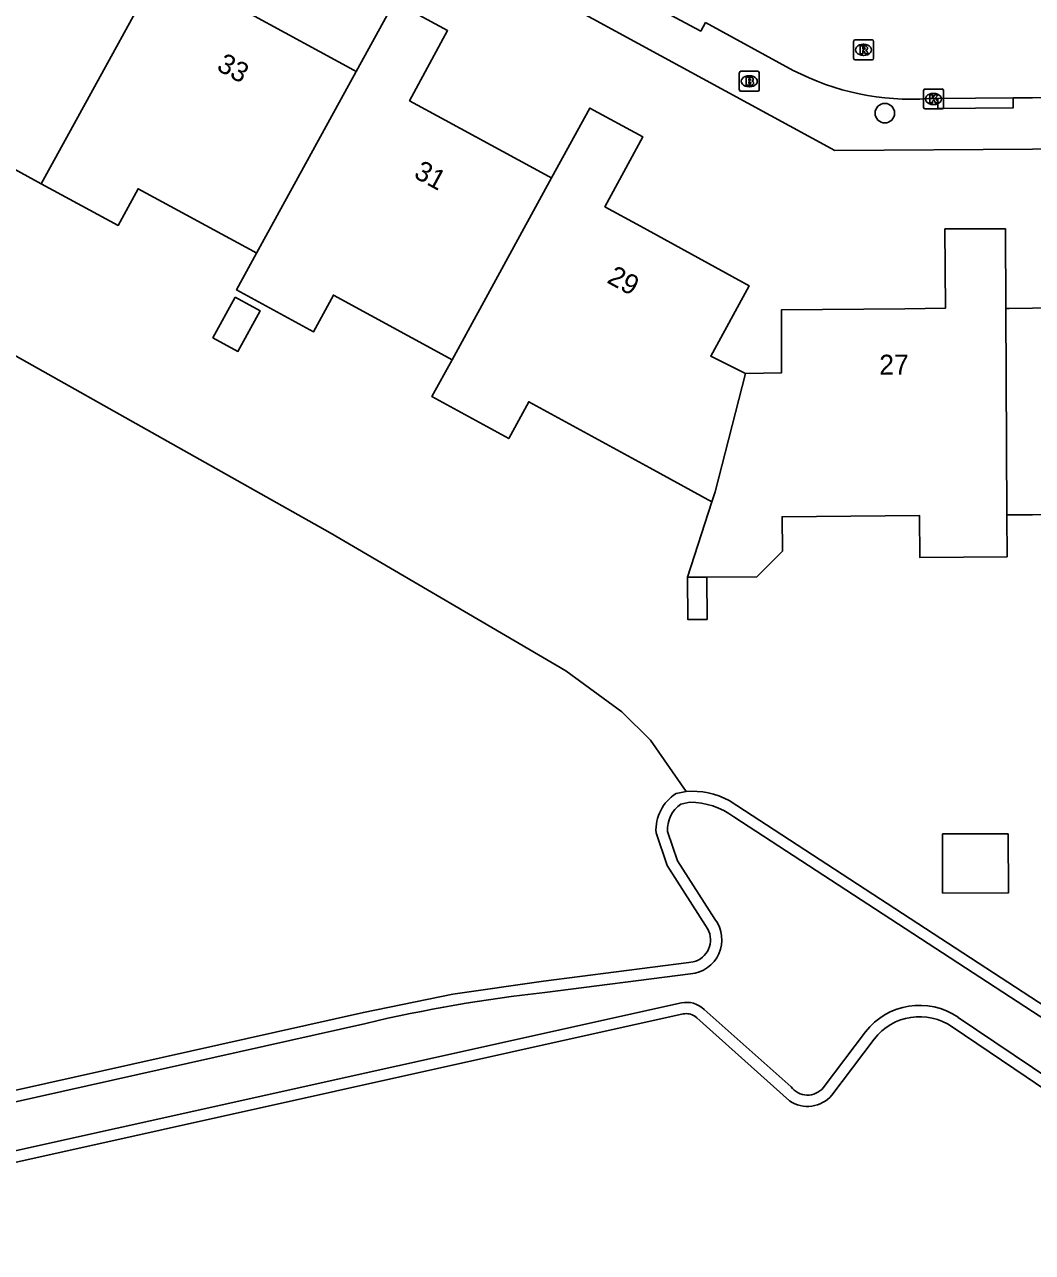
# Model space of a CAD drawing. Extents: x 157321 to 158827, y 386650 to 388532.
# Drawn here: x 157949.4 to 158000, y 387426 to 387487.5 of the extents above; entities that cross this region are included whole.
import ezdxf

# ---------------------------------------------------------------- set-up
doc = ezdxf.new("R2010")
doc.units = 0
for name, color, linetype in [('IMGEO_Boom', 7, 'Continuous'), ('IMGEO_Brandkraan', 7, 'Continuous'), ('IMGEO_Erf', 7, 'Continuous'), ('IMGEO_Kolk', 7, 'Continuous'), ('IMGEO_Loofbos', 7, 'Continuous'), ('IMGEO_Pand', 7, 'Continuous'), ('IMGEO_Pand_nummerreeks', 7, 'Continuous'), ('IMGEO_Rijbaan_lokaal_open', 7, 'Continuous'), ('IMGEO_Rioolput', 7, 'Continuous'), ('IMGEO_Voetpad_open', 7, 'Continuous'), ('IMGEO_Waterloop', 7, 'Continuous')]:
    doc.layers.add(name, color=color, linetype=linetype)

msp = doc.modelspace()

# ---------------------------------------------------------------- linework, layer by layer
at = {"layer": 'IMGEO_Boom'}
msp.add_circle((157992.591, 387483.105), 0.489, dxfattribs=at)
at = {"layer": 'IMGEO_Brandkraan'}
for p, q in [((157985.288, 387484.278), (157985.288, 387485.13)), ((157985.363, 387485.204), (157986.215, 387485.204)), ((157986.289, 387485.13), (157986.289, 387484.278)), ((157985.799, 387484.424), (157985.774, 387484.424)), ((157985.776, 387484.984), (157985.801, 387484.984)), ((157986.215, 387484.204), (157985.363, 387484.204))]:
    msp.add_line(p, q, dxfattribs=at)
for points in [[(157985.288, 387484.278), (157985.288, 387485.13)], [(157985.363, 387485.204), (157986.215, 387485.204)], [(157986.289, 387485.13), (157986.289, 387484.278)], [(157985.636, 387484.904), (157985.636, 387484.504), (157985.849, 387484.504)], [(157985.867, 387484.904), (157985.636, 387484.904)], [(157985.815, 387484.823), (157985.761, 387484.823), (157985.761, 387484.747)], [(157985.761, 387484.747), (157985.814, 387484.747)], [(157985.823, 387484.671), (157985.761, 387484.671), (157985.761, 387484.59)], [(157985.761, 387484.59), (157985.823, 387484.59)], [(157986.215, 387484.204), (157985.363, 387484.204)]]:
    msp.add_lwpolyline(points, dxfattribs=at)
for centre, radius, start, end in [((157985.365, 387485.128), 0.0765, 91.55205, 178.44795), ((157985.365, 387485.128), 0.0765, 91.55205, 178.44795), ((157986.213, 387485.128), 0.0765, 1.55205, 88.44795), ((157986.213, 387485.128), 0.0765, 1.55205, 88.44795), ((157985.816, 387484.785), 0.0379, 267.82845, 90.93552), ((157985.824, 387484.63), 0.0404, 269.87594, 90.50774), ((157985.855, 387484.755), 0.251, 268.66757, 293.53466), ((157985.871, 387484.759), 0.145, 59.4692, 91.53667), ((157985.896, 387484.806), 0.0922, 285.51372, 58.15012), ((157985.901, 387484.614), 0.105, 301.31148, 78.98903), ((157985.365, 387484.28), 0.0765, 181.55205, 268.44795), ((157985.365, 387484.28), 0.0765, 181.55205, 268.44795), ((157986.213, 387484.28), 0.0765, 271.55205, 358.44795), ((157986.213, 387484.28), 0.0765, 271.55205, 358.44795)]:
    msp.add_arc(centre, radius, start, end, dxfattribs=at)
for centre, major_axis, ratio, start_param, end_param in [((157985.775, 387484.704), (-0.387, 0.002), 0.722429, 4.712389, 7.853982), ((157985.8, 387484.704), (-0.39, 0.002), 0.717154, 1.570796, 4.712389)]:
    msp.add_ellipse(centre, major_axis=major_axis, ratio=ratio, start_param=start_param, end_param=end_param, dxfattribs=at)
at = {"layer": 'IMGEO_Erf'}
msp.add_lwpolyline([(158077.515, 387517.338), (158077.099, 387516.491), (158075.492, 387513.532), (158066.932, 387500.229), (158056.851, 387485.731), (158015.844, 387428.477), (158015.744, 387428.46), (158000.309, 387438.514), (157984.773, 387448.624)], dxfattribs=at)
msp.add_arc((157982.95, 387445.272), 3.816, 61.45793, 95.03518, dxfattribs=at)
at = {"layer": 'IMGEO_Kolk'}
for p, q in [((157994.534, 387483.39), (157994.534, 387484.242)), ((157994.609, 387484.316), (157995.461, 387484.316)), ((157995.022, 387484.096), (157995.047, 387484.096)), ((157995.535, 387484.242), (157995.535, 387483.39)), ((157995.461, 387483.316), (157994.609, 387483.316)), ((157995.045, 387483.536), (157995.02, 387483.536))]:
    msp.add_line(p, q, dxfattribs=at)
for points in [[(157994.534, 387483.39), (157994.534, 387484.242)], [(157994.609, 387484.316), (157995.461, 387484.316)], [(157994.855, 387484.016), (157994.978, 387484.016), (157994.978, 387483.865), (157995.108, 387484.016), (157995.272, 387484.016), (157995.126, 387483.865), (157995.279, 387483.616), (157995.127, 387483.616), (157995.042, 387483.78), (157994.978, 387483.713), (157994.978, 387483.616), (157994.855, 387483.616), (157994.855, 387484.016)], [(157995.535, 387484.242), (157995.535, 387483.39)], [(157995.461, 387483.316), (157994.609, 387483.316)]]:
    msp.add_lwpolyline(points, dxfattribs=at)
for centre, start, end in [((157994.611, 387484.24), 91.55205, 178.44795), ((157994.611, 387484.24), 91.55205, 178.44795), ((157995.459, 387484.24), 1.55205, 88.44795), ((157995.459, 387484.24), 1.55205, 88.44795), ((157994.611, 387483.392), 181.55205, 268.44795), ((157994.611, 387483.392), 181.55205, 268.44795), ((157995.459, 387483.392), 271.55205, 358.44795), ((157995.459, 387483.392), 271.55205, 358.44795)]:
    msp.add_arc(centre, 0.0765, start, end, dxfattribs=at)
for centre, major_axis, ratio, start_param, end_param in [((157995.021, 387483.816), (-0.387, 0.002), 0.722429, 4.712389, 7.853982), ((157995.046, 387483.816), (-0.39, 0.002), 0.717154, 1.570796, 4.712389)]:
    msp.add_ellipse(centre, major_axis=major_axis, ratio=ratio, start_param=start_param, end_param=end_param, dxfattribs=at)
at = {"layer": 'IMGEO_Loofbos'}
for points in [[(157910.689, 387485.682), (157911.565, 387486.365), (157913.814, 387485.916), (157919.306, 387482.669), (157923.372, 387481.156), (157935.544, 387477.05), (157942.355, 387474.53), (157948.457, 387471.22), (157964.756, 387462.048), (157976.58, 387455.13), (157979.394, 387453.08), (157980.825, 387451.65), (157982.615, 387449.073)], [(157982.615, 387449.073), (157982.111, 387448.968)], [(157981.109, 387447.009), (157981.671, 387445.356), (157983.71, 387442.173)], [(157982.976, 387440.527), (157982.754, 387440.491), (157975.452, 387439.553), (157970.914, 387438.916), (157966.423, 387437.996), (157946.047, 387433.442), (157938.859, 387431.485)], [(157938.912, 387428.24), (157982.475, 387437.916)], [(157983.047, 387437.805), (157983.161, 387437.714), (157987.804, 387433.561)], [(157995.977, 387437.266), (157999.682, 387434.757), (158012.685, 387425.953)], [(157989.931, 387433.844), (157992.053, 387436.659)]]:
    msp.add_lwpolyline(points, dxfattribs=at)
for centre, radius, start, end in [((157983.257, 387447.146), 2.152, 122.16511, 183.65672), ((157982.699, 387441.637), 1.144, 284.00102, 27.93198), ((157982.632, 387437.198), 0.735, 55.67599, 102.35983), ((157994.334, 387434.899), 2.881, 55.23913, 142.34754), ((157988.712, 387434.87), 1.593, 235.24568, 319.91185)]:
    msp.add_arc(centre, radius, start, end, dxfattribs=at)
at = {"layer": 'IMGEO_Pand'}
for points in [[(157958.192, 387494.024), (157950.252, 387479.566)], [(157958.192, 387494.024), (157960.87, 387492.563), (157958.961, 387489.055), (157960.778, 387488.066), (157965.933, 387485.26), (157966.061, 387485.19)], [(157966.061, 387485.19), (157967.982, 387488.692), (157970.647, 387487.243), (157968.735, 387483.729), (157970.531, 387482.752), (157975.728, 387479.924), (157975.859, 387479.852)], [(157950.252, 387479.566), (157946.391, 387481.666), (157947.394, 387483.509), (157941.59, 387486.665), (157941.457, 387486.738)], [(157966.061, 387485.19), (157961.062, 387476.078)], [(157975.859, 387479.852), (157977.78, 387483.362), (157980.452, 387481.915), (157978.539, 387478.409), (157980.328, 387477.431), (157985.781, 387474.45), (157983.855, 387470.921), (157985.602, 387470.051)], [(157961.062, 387476.078), (157960.914, 387476.158), (157955.111, 387479.313), (157954.109, 387477.469), (157950.252, 387479.566)], [(157970.868, 387470.73), (157975.859, 387479.852)], [(157985.602, 387470.051), (157987.409, 387470.081), (157987.397, 387473.231), (157993.591, 387473.294), (157995.635, 387473.315), (157995.609, 387477.3), (157998.644, 387477.31), (157998.663, 387473.307)], [(157998.663, 387473.307), (157998.836, 387473.308), (158000, 387473.317), (158001.954, 387473.332), (158004.628, 387473.353), (158006.792, 387473.37), (158006.761, 387477.373), (158009.806, 387477.399)], [(157970.868, 387470.73), (157970.725, 387470.808), (157964.917, 387473.977), (157963.91, 387472.132), (157960.052, 387474.237), (157961.062, 387476.078)], [(157959.976, 387473.876), (157961.232, 387473.19), (157960.12, 387471.154), (157958.865, 387471.839), (157959.976, 387473.876)], [(157998.714, 387462.951), (157998.663, 387473.307)], [(157983.914, 387463.609), (157980.794, 387465.312), (157974.722, 387468.626), (157973.715, 387466.781), (157969.858, 387468.885), (157970.868, 387470.73)], [(157985.602, 387470.051), (157984.076, 387464.113), (157983.914, 387463.609)], [(157982.693, 387459.825), (157983.914, 387463.609)], [(157998.714, 387462.951), (157998.724, 387460.85), (157994.347, 387460.816), (157994.331, 387462.915), (157987.436, 387462.862), (157987.449, 387461.131), (157986.171, 387459.852), (157983.655, 387459.832)], [(158009.883, 387460.926), (158005.494, 387460.896), (158005.48, 387462.995), (158003.187, 387462.98), (158000, 387462.959), (157998.87, 387462.951), (157998.714, 387462.951)], [(157983.655, 387459.832), (157983.671, 387457.707), (157982.709, 387457.699), (157982.693, 387459.825)], [(157983.655, 387459.832), (157982.693, 387459.825)], [(157998.784, 387446.952), (157998.79, 387443.986), (157995.492, 387443.979), (157995.486, 387446.946), (157998.784, 387446.952)]]:
    msp.add_lwpolyline(points, dxfattribs=at)
at = {"layer": 'IMGEO_Rijbaan_lokaal_open'}
for points in [[(157983.59, 387487.659), (157987.998, 387485.249)], [(157994.789, 387483.836), (157995.251, 387483.844)], [(157995.251, 387483.844), (157999.028, 387483.868)], [(157999.028, 387483.868), (158000, 387483.877), (158004.554, 387483.917)]]:
    msp.add_lwpolyline(points, dxfattribs=at)
msp.add_arc((157993.905, 387496.613), 12.807, 242.53431, 273.95809, dxfattribs=at)
at = {"layer": 'IMGEO_Rioolput'}
for p, q in [((157991.023, 387485.855), (157991.023, 387486.707)), ((157991.098, 387486.781), (157991.95, 387486.781)), ((157991.511, 387486.561), (157991.536, 387486.561)), ((157992.024, 387486.707), (157992.024, 387485.855)), ((157991.95, 387485.781), (157991.098, 387485.781)), ((157991.534, 387486.001), (157991.509, 387486.001))]:
    msp.add_line(p, q, dxfattribs=at)
for points in [[(157991.023, 387485.855), (157991.023, 387486.707)], [(157991.098, 387486.781), (157991.95, 387486.781)], [(157991.612, 387486.479), (157991.36, 387486.481), (157991.36, 387486.081)], [(157991.538, 387486.4), (157991.484, 387486.4), (157991.484, 387486.319)], [(157991.484, 387486.319), (157991.536, 387486.319)], [(157992.024, 387486.707), (157992.024, 387485.855)], [(157991.95, 387485.781), (157991.098, 387485.781)], [(157991.36, 387486.081), (157991.484, 387486.081), (157991.484, 387486.243), (157991.495, 387486.243)], [(157991.542, 387486.214), (157991.613, 387486.081), (157991.753, 387486.081), (157991.688, 387486.207)]]:
    msp.add_lwpolyline(points, dxfattribs=at)
for centre, radius, start, end in [((157991.1, 387486.705), 0.0765, 91.55205, 178.44795), ((157991.1, 387486.705), 0.0765, 91.55205, 178.44795), ((157991.52, 387486.508), 0.19, 274.7715, 282.96867), ((157991.544, 387486.304), 0.0964, 77.00612, 93.18647), ((157991.558, 387486.361), 0.0378, 276.66336, 79.67722), ((157991.611, 387486.369), 0.109, 350.36119, 89.41601), ((157991.609, 387486.369), 0.112, 277.58423, 350.98172), ((157991.948, 387486.705), 0.0765, 1.55205, 88.44795), ((157991.948, 387486.705), 0.0765, 1.55205, 88.44795), ((157991.1, 387485.857), 0.0765, 181.55205, 268.44795), ((157991.1, 387485.857), 0.0765, 181.55205, 268.44795), ((157991.494, 387486.19), 0.0533, 26.02933, 88.69889), ((157991.593, 387486.154), 0.108, 29.51342, 73.79051), ((157991.948, 387485.857), 0.0765, 271.55205, 358.44795), ((157991.948, 387485.857), 0.0765, 271.55205, 358.44795)]:
    msp.add_arc(centre, radius, start, end, dxfattribs=at)
for centre, major_axis, ratio, start_param, end_param in [((157991.51, 387486.281), (-0.387, 0.002), 0.722429, 4.712389, 7.853982), ((157991.535, 387486.281), (-0.39, 0.002), 0.717154, 1.570796, 4.712389)]:
    msp.add_ellipse(centre, major_axis=major_axis, ratio=ratio, start_param=start_param, end_param=end_param, dxfattribs=at)
at = {"layer": 'IMGEO_Voetpad_open'}
for points in [[(158026.142, 387481.499), (158021.016, 387481.457), (158000, 387481.305), (157990.079, 387481.233), (157962.562, 387496.218), (157955.633, 387500), (157931.114, 387513.382), (157930.704, 387563.922), (157930.223, 387563.93), (157929.973, 387592.849)], [(157983.59, 387487.659), (157983.353, 387487.219), (157980.026, 387489.012), (157980.263, 387489.452)], [(157999.028, 387483.868), (157999.031, 387483.369), (157995.254, 387483.345), (157995.251, 387483.844)]]:
    msp.add_lwpolyline(points, dxfattribs=at)
at = {"layer": 'IMGEO_Waterloop'}
for points in [[(157985.009, 387447.804), (158000, 387438.039), (158015.967, 387427.67), (158037.115, 387457.277), (158067.056, 387500), (158072.966, 387508.665), (158077.877, 387516.888)], [(157982.357, 387448.441), (157982.801, 387448.533)], [(157984.06, 387442.676), (157982.185, 387445.603), (157981.687, 387447.069)], [(157975.527, 387438.992), (157982.836, 387439.93)], [(157982.38, 387438.475), (157939.81, 387429.02), (157939.248, 387429.177), (157938.887, 387429.905)], [(157987.886, 387434.263), (157983.527, 387438.147)], [(158012.964, 387426.448), (158000, 387435.226), (157996.276, 387437.747)], [(157938.887, 387429.905), (157939.225, 387430.645), (157939.853, 387431.169), (157946.183, 387432.892), (157966.542, 387437.442)], [(157991.618, 387437.022), (157989.501, 387434.215)]]:
    msp.add_lwpolyline(points, dxfattribs=at)
for centre, radius, start, end in [((157983.201, 387447.179), 1.518, 123.77593, 184.16802), ((157982.832, 387444.919), 3.614, 52.96322, 90.49415), ((157982.699, 387441.637), 1.712, 274.59601, 37.35517), ((157983.366, 387366.733), 72.683, 96.19164, 103.38385), ((157982.635, 387437.197), 1.303, 46.80555, 101.27727), ((157994.332, 387434.91), 3.439, 55.58636, 142.10741), ((157988.712, 387434.872), 1.027, 216.39501, 320.20018)]:
    msp.add_arc(centre, radius, start, end, dxfattribs=at)

# ---------------------------------------------------------------- texts
at = {"layer": 'IMGEO_Pand_nummerreeks'}
for s, rotation, p in [('33', 331.44378, (157959.001, 387485.289)), ('31', 331.44378, (157968.894, 387479.905)), ('29', 331.44378, (157978.59, 387474.629)), ('27', 0.38388, (157992.312, 387469.984))]:
    msp.add_text(s, height=1, rotation=rotation, dxfattribs=at).set_placement(p)

doc.saveas('drawing.dxf')
